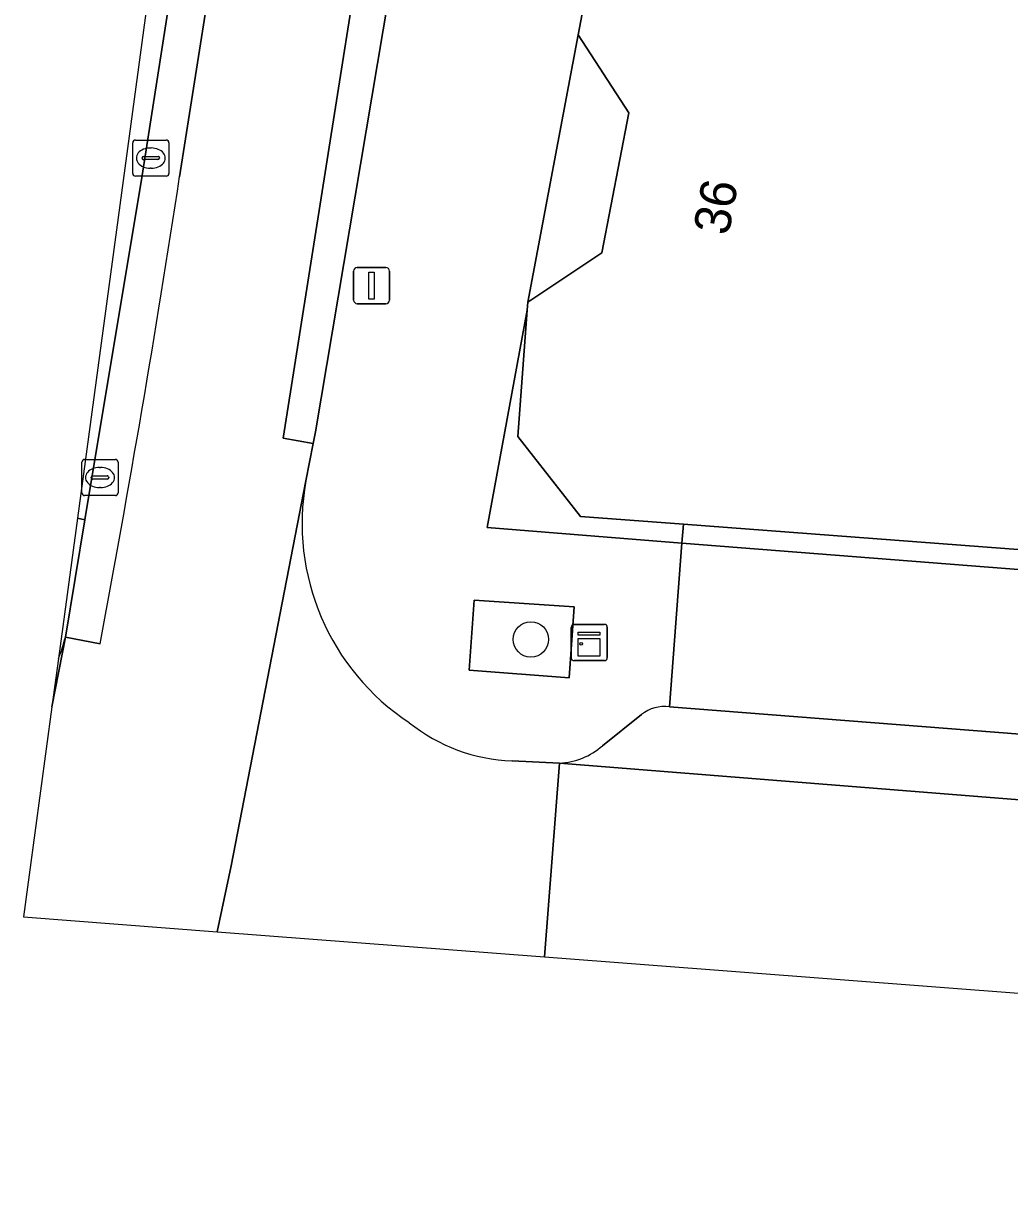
# Model space of a CAD drawing. Extents: x 160856 to 161310, y 384024 to 384878.
# Drawn here: x 161102.37 to 161129.67, y 384026.41 to 384059.04 of the extents above; entities that cross this region are included whole.
import ezdxf

# ---------------------------------------------------------------- set-up
doc = ezdxf.new("R2010")
doc.units = 0
for name, color, linetype in [('IMGEO_Boom', 7, 'Continuous'), ('IMGEO_Fietspad_gesloten', 7, 'Continuous'), ('IMGEO_Fietspad_open', 7, 'Continuous'), ('IMGEO_Groenvoorziening', 7, 'Continuous'), ('IMGEO_Kast', 7, 'Continuous'), ('IMGEO_Kolk', 7, 'Continuous'), ('IMGEO_Lichtmast', 7, 'Continuous'), ('IMGEO_Pand', 7, 'Continuous'), ('IMGEO_Pand_nummerreeks', 7, 'Continuous'), ('IMGEO_Parkeervlak_open', 7, 'Continuous'), ('IMGEO_Rijbaan_lokaal_open', 7, 'Continuous'), ('IMGEO_Voetpad_open', 7, 'Continuous')]:
    doc.layers.add(name, color=color, linetype=linetype)

msp = doc.modelspace()

# ---------------------------------------------------------------- linework, layer by layer
at = {"layer": 'IMGEO_Boom'}
msp.add_circle((161116.421, 384041.993), 0.489, dxfattribs=at)
at = {"layer": 'IMGEO_Fietspad_gesloten'}
for points in [[(161102.374, 384034.314), (161107.731, 384033.904), (161108.123, 384035.73), (161110.192, 384046.38), (161110.393, 384047.415), (161109.564, 384047.564), (161116.482, 384091.339), (161122.797, 384133.458), (161124.195, 384142.785), (161126.322, 384157.442), (161128.16, 384170.784)], [(161121.567, 384152.354), (161112.414, 384091.035), (161106.696, 384054.799)], [(161104.491, 384041.874), (161103.532, 384042.053), (161103.161, 384040.129)], [(161103.161, 384040.128), (161102.374, 384034.314)]]:
    msp.add_lwpolyline(points, dxfattribs=at)
for centre, radius, start, end in [((160735.879, 384111.41), 375.113, 349.31716, 351.31998), ((160966.805, 384067.427), 139.061, 348.67901, 348.67926)]:
    msp.add_arc(centre, radius, start, end, dxfattribs=at)
at = {"layer": 'IMGEO_Fietspad_open'}
for points in [[(161128.16, 384170.784), (161126.322, 384157.442), (161124.195, 384142.785), (161122.797, 384133.458), (161116.482, 384091.339), (161109.564, 384047.564), (161110.393, 384047.415), (161110.455, 384047.735), (161112.803, 384061.669), (161117.44, 384091.02), (161122.357, 384123.74), (161123.782, 384133.28), (161125.557, 384145.161)], [(161120.417, 384151.506), (161119.864, 384147.777), (161119.588, 384145.918), (161119.212, 384143.381), (161118.477, 384138.424), (161117.471, 384131.639), (161116.844, 384127.41), (161114.166, 384109.346), (161111.766, 384093.963), (161111.419, 384091.74), (161108.674, 384074.147), (161105.652, 384054.776), (161104.074, 384045.306), (161103.532, 384042.053), (161104.491, 384041.874)], [(161106.696, 384054.799), (161112.414, 384091.035)]]:
    msp.add_lwpolyline(points, dxfattribs=at)
msp.add_arc((160735.879, 384111.41), 375.113, 349.31716, 351.31998, dxfattribs=at)
at = {"layer": 'IMGEO_Groenvoorziening'}
msp.add_lwpolyline([(161117.483, 384040.926), (161117.619, 384042.893), (161114.847, 384043.082), (161114.715, 384041.14)], close=True, dxfattribs=at)
at = {"layer": 'IMGEO_Kast'}
for p, q in [((161117.538, 384041.481), (161117.538, 384042.322)), ((161117.538, 384042.322), (161117.538, 384041.481)), ((161117.613, 384042.406), (161118.454, 384042.406)), ((161118.454, 384042.406), (161117.613, 384042.406)), ((161118.538, 384042.331), (161118.538, 384041.49)), ((161118.538, 384041.49), (161118.538, 384042.331)), ((161118.463, 384041.406), (161117.622, 384041.406)), ((161117.622, 384041.406), (161118.463, 384041.406))]:
    msp.add_line(p, q, dxfattribs=at)
for points in [[(161117.733, 384042.196), (161118.333, 384042.196), (161118.333, 384042.111), (161117.733, 384042.111), (161117.733, 384042.196)], [(161117.733, 384042.021), (161118.333, 384042.021), (161118.333, 384041.532), (161117.733, 384041.532), (161117.733, 384042.021)]]:
    msp.add_lwpolyline(points, dxfattribs=at)
msp.add_circle((161117.817, 384041.87), 0.0377, dxfattribs=at)
for centre, start, end in [((161117.616, 384042.328), 92.4484, 184.2845), ((161117.616, 384042.328), 92.4484, 184.2845), ((161118.46, 384042.328), 2.4484, 94.2845), ((161118.46, 384042.328), 2.4484, 94.2845), ((161117.616, 384041.484), 182.4484, 274.2845), ((161117.616, 384041.484), 182.4484, 274.2845), ((161118.46, 384041.484), 272.4484, 4.2845), ((161118.46, 384041.484), 272.4484, 4.2845)]:
    msp.add_arc(centre, 0.0779, start, end, dxfattribs=at)
at = {"layer": 'IMGEO_Kolk'}
for p, q in [((161105.397, 384054.887), (161105.397, 384055.739)), ((161105.472, 384055.813), (161106.324, 384055.813)), ((161106.398, 384055.739), (161106.398, 384054.887)), ((161105.656, 384055.307), (161105.656, 384055.319)), ((161105.699, 384055.356), (161106.097, 384055.356)), ((161105.885, 384055.593), (161105.91, 384055.593)), ((161106.14, 384055.319), (161106.14, 384055.307)), ((161106.094, 384055.27), (161105.696, 384055.27)), ((161105.908, 384055.033), (161105.883, 384055.033)), ((161106.324, 384054.813), (161105.472, 384054.813)), ((161103.99, 384046.048), (161103.99, 384046.9)), ((161104.065, 384046.974), (161104.917, 384046.974)), ((161104.991, 384046.9), (161104.991, 384046.048)), ((161104.292, 384046.517), (161104.69, 384046.517)), ((161104.478, 384046.754), (161104.503, 384046.754)), ((161104.249, 384046.468), (161104.249, 384046.48)), ((161104.687, 384046.431), (161104.289, 384046.431)), ((161104.501, 384046.194), (161104.476, 384046.194)), ((161104.733, 384046.48), (161104.733, 384046.468)), ((161104.917, 384045.974), (161104.065, 384045.974))]:
    msp.add_line(p, q, dxfattribs=at)
for points in [[(161105.397, 384054.887), (161105.397, 384055.739)], [(161105.472, 384055.813), (161106.324, 384055.813)], [(161106.398, 384055.739), (161106.398, 384054.887)], [(161106.324, 384054.813), (161105.472, 384054.813)], [(161103.99, 384046.048), (161103.99, 384046.9)], [(161104.065, 384046.974), (161104.917, 384046.974)], [(161104.991, 384046.9), (161104.991, 384046.048)], [(161104.917, 384045.974), (161104.065, 384045.974)]]:
    msp.add_lwpolyline(points, dxfattribs=at)
for centre, radius, start, end in [((161105.474, 384055.737), 0.0765, 91.552, 178.448), ((161105.474, 384055.737), 0.0765, 91.552, 178.448), ((161106.322, 384055.737), 0.0765, 1.552, 88.448), ((161106.322, 384055.737), 0.0765, 1.552, 88.448), ((161105.696, 384055.316), 0.0403, 85.8775, 175.7526), ((161105.693, 384055.306), 0.0366, 178.938, 274.7102), ((161106.097, 384055.313), 0.043, 264.8664, 352.4533), ((161106.101, 384055.318), 0.0386, 1.7309, 96.639), ((161105.474, 384054.889), 0.0765, 181.552, 268.448), ((161105.474, 384054.889), 0.0765, 181.552, 268.448), ((161106.322, 384054.889), 0.0765, 271.552, 358.448), ((161106.322, 384054.889), 0.0765, 271.552, 358.448), ((161104.067, 384046.898), 0.0765, 91.552, 178.448), ((161104.067, 384046.898), 0.0765, 91.552, 178.448), ((161104.915, 384046.898), 0.0765, 1.552, 88.448), ((161104.915, 384046.898), 0.0765, 1.552, 88.448), ((161104.289, 384046.477), 0.0403, 85.8775, 175.7526), ((161104.694, 384046.479), 0.0386, 1.7309, 96.639), ((161104.286, 384046.467), 0.0366, 178.938, 274.7102), ((161104.69, 384046.474), 0.043, 264.8664, 352.4533), ((161104.067, 384046.05), 0.0765, 181.552, 268.448), ((161104.067, 384046.05), 0.0765, 181.552, 268.448), ((161104.915, 384046.05), 0.0765, 271.552, 358.448), ((161104.915, 384046.05), 0.0765, 271.552, 358.448)]:
    msp.add_arc(centre, radius, start, end, dxfattribs=at)
for centre, major_axis, ratio, start_param, end_param in [((161105.884, 384055.313), (-0.387, 0.002), 0.722429, 4.712389, 7.853982), ((161105.909, 384055.313), (-0.39, 0.002), 0.717154, 1.570796, 4.712389), ((161104.477, 384046.474), (-0.387, 0.002), 0.722429, 4.712389, 7.853982), ((161104.502, 384046.474), (-0.39, 0.002), 0.717154, 1.570796, 4.712389)]:
    msp.add_ellipse(centre, major_axis=major_axis, ratio=ratio, start_param=start_param, end_param=end_param, dxfattribs=at)
at = {"layer": 'IMGEO_Lichtmast'}
for p, q in [((161111.514, 384051.383), (161111.514, 384052.183)), ((161111.514, 384052.183), (161111.514, 384051.383)), ((161111.614, 384052.283), (161112.404, 384052.283)), ((161112.404, 384052.283), (161111.614, 384052.283)), ((161112.504, 384052.183), (161112.504, 384051.383)), ((161112.504, 384051.383), (161112.504, 384052.183)), ((161112.404, 384051.283), (161111.614, 384051.283)), ((161111.614, 384051.283), (161112.404, 384051.283))]:
    msp.add_line(p, q, dxfattribs=at)
msp.add_lwpolyline([(161111.934, 384052.158), (161112.084, 384052.158), (161112.084, 384051.408), (161111.934, 384051.408), (161111.934, 384052.158)], dxfattribs=at)
for centre, start, end in [((161111.614, 384052.183), 90, 180), ((161111.614, 384052.183), 90, 180), ((161112.404, 384052.183), 0, 90), ((161112.404, 384052.183), 360, 90), ((161111.614, 384051.383), 180, 270), ((161111.614, 384051.383), 180, 270), ((161112.404, 384051.383), 270, 0), ((161112.404, 384051.383), 270, 0)]:
    msp.add_arc(centre, 0.1, start, end, dxfattribs=at)
at = {"layer": 'IMGEO_Pand'}
msp.add_lwpolyline([(161147.836, 384058.861), (161143.21, 384059.211), (161137.041, 384059.677), (161118.18, 384061.103), (161117.732, 384058.725), (161119.135, 384056.567), (161118.39, 384052.687), (161116.339, 384051.327), (161116.323, 384051.109), (161116.058, 384047.608), (161117.792, 384045.395), (161120.645, 384045.179), (161131.253, 384044.378), (161131.212, 384043.825), (161146.612, 384042.661)], close=True, dxfattribs=at)
at = {"layer": 'IMGEO_Parkeervlak_open'}
msp.add_lwpolyline([(161103.867, 384045.347), (161104.074, 384045.306), (161105.652, 384054.776), (161108.674, 384074.147), (161107.783, 384074.281)], close=True, dxfattribs=at)
for points in [[(161135.655, 384038.929), (161120.258, 384040.124)], [(161119.488, 384039.911), (161118.404, 384039.051)], [(161117.214, 384038.568), (161137.944, 384036.915), (161137.42, 384037.217), (161136.33, 384038.575)]]:
    msp.add_lwpolyline(points, dxfattribs=at)
for centre, radius, start, end in [((161120.11, 384039.161), 0.974, 81.2601, 129.6653), ((161117.127, 384040.489), 1.923, 272.582, 311.6008)]:
    msp.add_arc(centre, radius, start, end, dxfattribs=at)
at = {"layer": 'IMGEO_Rijbaan_lokaal_open'}
for points in [[(161110.192, 384046.38), (161108.123, 384035.73), (161107.731, 384033.904), (161116.803, 384033.209)], [(161103.161, 384040.129), (161103.532, 384042.053)], [(161103.341, 384041.462), (161103.161, 384040.128)], [(161116.803, 384033.209), (161117.214, 384038.568), (161115.899, 384038.63)], [(161185.505, 384033.288), (161142.332, 384036.619), (161137.944, 384036.915), (161117.214, 384038.568), (161116.803, 384033.209), (161205.532, 384026.412)]]:
    msp.add_lwpolyline(points, dxfattribs=at)
for centre, radius, start, end in [((161116.689, 384045.202), 6.603, 169.723, 236.608), ((161098.332, 384043.404), 5.372, 338.8098, 345.4373), ((160966.805, 384067.427), 139.061, 348.67901, 348.67926), ((161116.082, 384043.47), 4.844, 231.3212, 267.8319)]:
    msp.add_arc(centre, radius, start, end, dxfattribs=at)
at = {"layer": 'IMGEO_Voetpad_open'}
for points in [[(161129.156, 384170.412), (161125.557, 384145.161), (161123.782, 384133.28), (161122.357, 384123.74), (161117.44, 384091.02), (161112.803, 384061.669), (161110.455, 384047.735), (161110.393, 384047.415), (161110.192, 384046.38)], [(161120.258, 384040.124), (161120.605, 384044.661), (161115.208, 384045.087), (161116.323, 384051.109), (161116.339, 384051.327), (161117.732, 384058.725), (161118.18, 384061.103), (161119.275, 384066.912), (161120.03, 384070.92), (161120.267, 384072.18), (161121.303, 384077.505), (161121.352, 384077.495), (161122.025, 384081.206), (161122.783, 384084.986), (161121.755, 384085.144), (161122.531, 384090.204), (161123.361, 384095.614), (161124.273, 384101.557), (161124.459, 384102.572), (161124.554, 384103.191), (161125.467, 384109.142), (161125.526, 384109.528), (161126.509, 384115.933), (161127.497, 384122.367)], [(161103.867, 384045.347), (161103.341, 384041.462)], [(161103.532, 384042.053), (161104.074, 384045.306), (161103.867, 384045.347)], [(161194.362, 384039.758), (161190.965, 384039.356), (161185.542, 384039.719), (161168.895, 384040.977), (161146.612, 384042.661), (161131.212, 384043.825), (161120.605, 384044.661), (161120.258, 384040.124), (161135.655, 384038.929)], [(161118.404, 384039.051), (161119.488, 384039.911)], [(161115.899, 384038.63), (161117.214, 384038.568)]]:
    msp.add_lwpolyline(points, dxfattribs=at)
for points in [[(161116.339, 384051.327), (161118.39, 384052.687), (161119.135, 384056.567), (161117.732, 384058.725)], [(161120.605, 384044.661), (161120.645, 384045.179), (161117.792, 384045.395), (161116.058, 384047.608), (161116.323, 384051.109), (161115.208, 384045.087)], [(161131.212, 384043.825), (161131.253, 384044.378), (161120.645, 384045.179), (161120.605, 384044.661)], [(161117.483, 384040.926), (161114.715, 384041.14), (161114.847, 384043.082), (161117.619, 384042.893)]]:
    msp.add_lwpolyline(points, close=True, dxfattribs=at)
for centre, radius, start, end in [((161116.689, 384045.202), 6.603, 169.723, 236.608), ((161098.332, 384043.404), 5.372, 338.8098, 345.4373), ((161120.11, 384039.161), 0.974, 81.2601, 129.6653), ((161116.082, 384043.47), 4.844, 231.3212, 267.8319), ((161117.127, 384040.489), 1.923, 272.582, 311.6008)]:
    msp.add_arc(centre, radius, start, end, dxfattribs=at)

# ---------------------------------------------------------------- texts
at = {"layer": 'IMGEO_Pand_nummerreeks'}
msp.add_text('36', height=1, rotation=79.6125, dxfattribs=at).set_placement((161121.895, 384053.146))

doc.saveas('drawing.dxf')
